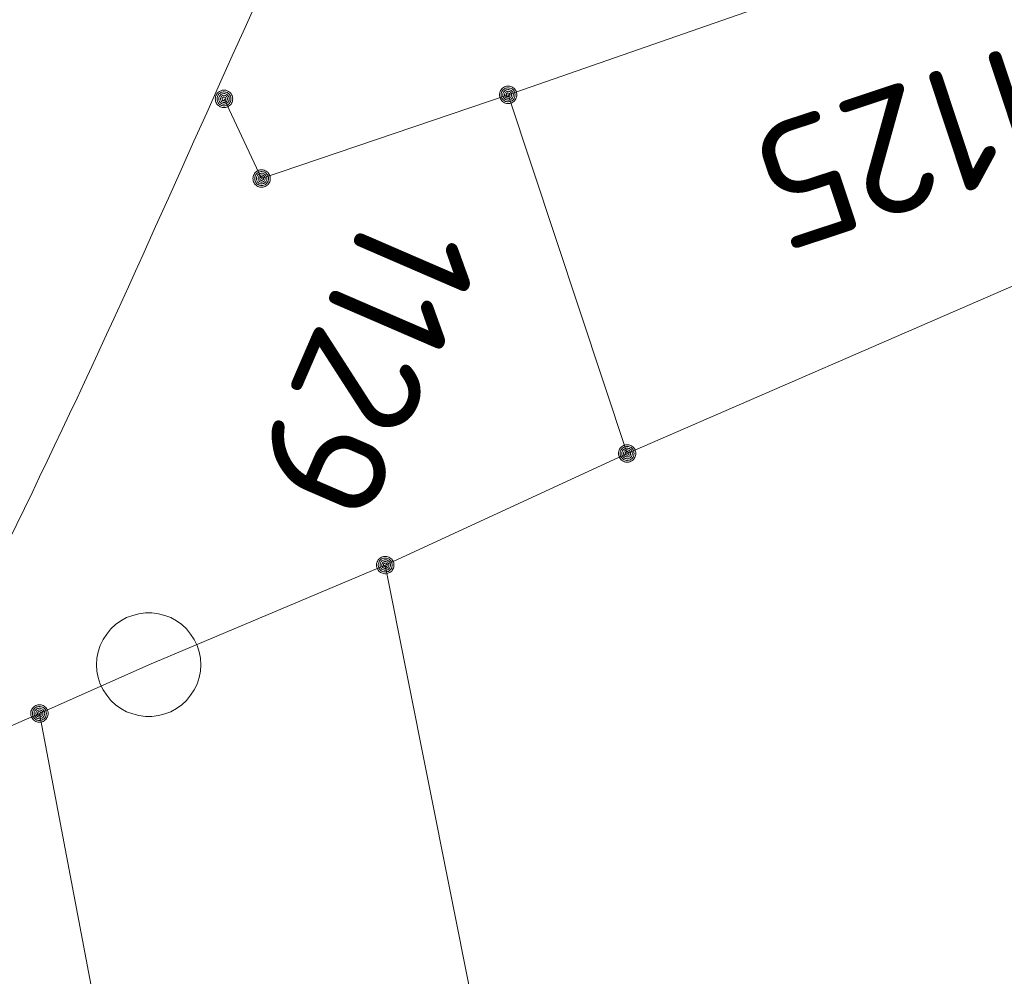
# Model space of a CAD drawing. Header units: metres. Extents: x 3425540 to 3446143, y 5432760 to 5444637.
# Tile 441 of 656: x 3436772 to 3436786, y 5443334 to 5443348. Entities that reach past the tile are written whole.
import ezdxf
from ezdxf.enums import TextEntityAlignment as Align

# ---------------------------------------------------------------- set-up
doc = ezdxf.new("R2010")
doc.units = ezdxf.units.M
doc.layers.add('B_Bestand', color=9, linetype='Continuous', lineweight=18)
doc.layers.add('B_Flurgrenzen', color=9, linetype='Continuous', lineweight=18)
doc.styles.get("Standard").update_dxf_attribs({"font": 'isocpeur.ttf'})

msp = doc.modelspace()

# ---------------------------------------------------------------- linework, layer by layer
at = {"layer": 'B_Bestand'}
msp.add_open_spline([(3436785.637, 5443371.007), (3436781.716, 5443362.273), (3436777.796, 5443353.539), (3436773.875, 5443344.805), (3436771.678, 5443339.911), (3436769.14, 5443335.177), (3436766.843, 5443330.328), (3436763.016, 5443322.252), (3436759.121, 5443314.205), (3436755.547, 5443306.014), (3436754.904, 5443304.541), (3436754.261, 5443303.067), (3436753.618, 5443301.593)], degree=3, knots=[0, 0, 0, 0, 0.375688, 0.375688, 0.375688, 0.586214, 0.586214, 0.586214, 0.936905, 0.936905, 0.936905, 1, 1, 1, 1], dxfattribs=at)
at = {"layer": 'B_Flurgrenzen'}
for p, q in [((3436779.127, 5443347.11), (3436782.972, 5443348.449)), ((3436775.042, 5443347.052), (3436775.583, 5443345.906)), ((3436775.583, 5443345.906), (3436779.127, 5443347.11)), ((3436779.127, 5443347.11), (3436780.838, 5443341.952)), ((3436780.838, 5443341.952), (3436787.05, 5443344.654)), ((3436777.361, 5443340.347), (3436780.838, 5443341.952)), ((3436773.959, 5443338.914), (3436777.361, 5443340.347)), ((3436777.361, 5443340.347), (3436786.009, 5443296.874)), ((3436772.388, 5443338.212), (3436773.959, 5443338.914)), ((3436771.022, 5443337.621), (3436772.388, 5443338.212)), ((3436779.816, 5443299.169), (3436772.388, 5443338.212))]:
    msp.add_line(p, q, dxfattribs=at)
for points in [[(3436775.167, 5443347.052), (3436775.166, 5443347.068), (3436775.163, 5443347.083), (3436775.158, 5443347.098), (3436775.151, 5443347.112), (3436775.143, 5443347.126), (3436775.134, 5443347.138), (3436775.122, 5443347.148), (3436775.109, 5443347.157), (3436775.095, 5443347.165), (3436775.08, 5443347.171), (3436775.066, 5443347.175), (3436775.05, 5443347.177), (3436775.034, 5443347.177), (3436775.018, 5443347.175), (3436775.004, 5443347.171), (3436774.989, 5443347.165), (3436774.975, 5443347.157), (3436774.962, 5443347.148), (3436774.95, 5443347.138), (3436774.941, 5443347.126), (3436774.933, 5443347.112), (3436774.926, 5443347.098), (3436774.921, 5443347.083), (3436774.918, 5443347.068), (3436774.917, 5443347.052), (3436774.918, 5443347.036), (3436774.921, 5443347.021), (3436774.926, 5443347.006), (3436774.933, 5443346.992), (3436774.941, 5443346.978), (3436774.95, 5443346.966), (3436774.962, 5443346.956), (3436774.975, 5443346.947), (3436774.989, 5443346.939), (3436775.004, 5443346.933), (3436775.018, 5443346.929), (3436775.034, 5443346.927), (3436775.05, 5443346.927), (3436775.066, 5443346.929), (3436775.08, 5443346.933), (3436775.095, 5443346.939), (3436775.109, 5443346.947), (3436775.122, 5443346.956), (3436775.134, 5443346.966), (3436775.143, 5443346.978), (3436775.151, 5443346.992), (3436775.158, 5443347.006), (3436775.163, 5443347.021), (3436775.166, 5443347.036), (3436775.167, 5443347.052)], [(3436779.252, 5443347.11), (3436779.251, 5443347.126), (3436779.248, 5443347.141), (3436779.243, 5443347.156), (3436779.236, 5443347.17), (3436779.228, 5443347.184), (3436779.219, 5443347.196), (3436779.207, 5443347.206), (3436779.194, 5443347.215), (3436779.18, 5443347.223), (3436779.165, 5443347.229), (3436779.151, 5443347.233), (3436779.135, 5443347.235), (3436779.119, 5443347.235), (3436779.103, 5443347.233), (3436779.089, 5443347.229), (3436779.074, 5443347.223), (3436779.06, 5443347.215), (3436779.047, 5443347.206), (3436779.035, 5443347.196), (3436779.026, 5443347.184), (3436779.018, 5443347.17), (3436779.011, 5443347.156), (3436779.006, 5443347.141), (3436779.003, 5443347.126), (3436779.002, 5443347.11), (3436779.003, 5443347.094), (3436779.006, 5443347.079), (3436779.011, 5443347.064), (3436779.018, 5443347.05), (3436779.026, 5443347.036), (3436779.035, 5443347.024), (3436779.047, 5443347.014), (3436779.06, 5443347.005), (3436779.074, 5443346.997), (3436779.089, 5443346.991), (3436779.103, 5443346.987), (3436779.119, 5443346.985), (3436779.135, 5443346.985), (3436779.151, 5443346.987), (3436779.165, 5443346.991), (3436779.18, 5443346.997), (3436779.194, 5443347.005), (3436779.207, 5443347.014), (3436779.219, 5443347.024), (3436779.228, 5443347.036), (3436779.236, 5443347.05), (3436779.243, 5443347.064), (3436779.248, 5443347.079), (3436779.251, 5443347.094), (3436779.252, 5443347.11)], [(3436779.227, 5443347.11), (3436779.226, 5443347.124), (3436779.223, 5443347.138), (3436779.219, 5443347.15), (3436779.213, 5443347.163), (3436779.204, 5443347.175), (3436779.194, 5443347.185), (3436779.183, 5443347.194), (3436779.171, 5443347.201), (3436779.158, 5443347.205), (3436779.145, 5443347.208), (3436779.131, 5443347.21), (3436779.116, 5443347.209), (3436779.102, 5443347.207), (3436779.09, 5443347.204), (3436779.077, 5443347.197), (3436779.065, 5443347.189), (3436779.055, 5443347.18), (3436779.045, 5443347.169), (3436779.038, 5443347.157), (3436779.033, 5443347.144), (3436779.029, 5443347.131), (3436779.027, 5443347.117), (3436779.027, 5443347.103), (3436779.029, 5443347.089), (3436779.033, 5443347.076), (3436779.038, 5443347.063), (3436779.045, 5443347.051), (3436779.055, 5443347.04), (3436779.065, 5443347.031), (3436779.077, 5443347.023), (3436779.09, 5443347.016), (3436779.102, 5443347.013), (3436779.116, 5443347.011), (3436779.131, 5443347.01), (3436779.145, 5443347.012), (3436779.158, 5443347.015), (3436779.171, 5443347.019), (3436779.183, 5443347.026), (3436779.194, 5443347.035), (3436779.204, 5443347.045), (3436779.213, 5443347.057), (3436779.219, 5443347.07), (3436779.223, 5443347.082), (3436779.226, 5443347.096), (3436779.227, 5443347.11)], [(3436779.203, 5443347.11), (3436779.202, 5443347.122), (3436779.199, 5443347.134), (3436779.194, 5443347.145), (3436779.188, 5443347.155), (3436779.179, 5443347.165), (3436779.17, 5443347.172), (3436779.159, 5443347.179), (3436779.148, 5443347.183), (3436779.136, 5443347.185), (3436779.124, 5443347.186), (3436779.112, 5443347.184), (3436779.1, 5443347.181), (3436779.09, 5443347.176), (3436779.079, 5443347.169), (3436779.07, 5443347.16), (3436779.063, 5443347.15), (3436779.057, 5443347.14), (3436779.053, 5443347.128), (3436779.051, 5443347.116), (3436779.051, 5443347.104), (3436779.053, 5443347.092), (3436779.057, 5443347.08), (3436779.063, 5443347.07), (3436779.07, 5443347.06), (3436779.079, 5443347.051), (3436779.089, 5443347.044), (3436779.1, 5443347.039), (3436779.112, 5443347.036), (3436779.124, 5443347.034), (3436779.136, 5443347.035), (3436779.148, 5443347.037), (3436779.159, 5443347.041), (3436779.17, 5443347.048), (3436779.179, 5443347.055), (3436779.188, 5443347.065), (3436779.194, 5443347.075), (3436779.199, 5443347.086), (3436779.202, 5443347.098), (3436779.203, 5443347.11)], [(3436775.142, 5443347.052), (3436775.141, 5443347.066), (3436775.138, 5443347.08), (3436775.134, 5443347.092), (3436775.128, 5443347.105), (3436775.119, 5443347.117), (3436775.109, 5443347.127), (3436775.098, 5443347.136), (3436775.086, 5443347.143), (3436775.073, 5443347.147), (3436775.06, 5443347.15), (3436775.046, 5443347.152), (3436775.031, 5443347.151), (3436775.017, 5443347.149), (3436775.005, 5443347.146), (3436774.992, 5443347.139), (3436774.98, 5443347.131), (3436774.97, 5443347.122), (3436774.96, 5443347.111), (3436774.953, 5443347.099), (3436774.948, 5443347.086), (3436774.944, 5443347.073), (3436774.942, 5443347.059), (3436774.942, 5443347.045), (3436774.944, 5443347.031), (3436774.948, 5443347.018), (3436774.953, 5443347.005), (3436774.96, 5443346.993), (3436774.97, 5443346.982), (3436774.98, 5443346.973), (3436774.992, 5443346.965), (3436775.005, 5443346.958), (3436775.017, 5443346.955), (3436775.031, 5443346.953), (3436775.046, 5443346.952), (3436775.06, 5443346.954), (3436775.073, 5443346.957), (3436775.086, 5443346.961), (3436775.098, 5443346.968), (3436775.109, 5443346.977), (3436775.119, 5443346.987), (3436775.128, 5443346.999), (3436775.134, 5443347.012), (3436775.138, 5443347.024), (3436775.141, 5443347.038), (3436775.142, 5443347.052)], [(3436775.118, 5443347.052), (3436775.117, 5443347.064), (3436775.114, 5443347.076), (3436775.109, 5443347.087), (3436775.103, 5443347.097), (3436775.094, 5443347.107), (3436775.085, 5443347.114), (3436775.074, 5443347.121), (3436775.063, 5443347.125), (3436775.051, 5443347.127), (3436775.039, 5443347.128), (3436775.027, 5443347.126), (3436775.015, 5443347.123), (3436775.005, 5443347.118), (3436774.994, 5443347.111), (3436774.985, 5443347.102), (3436774.978, 5443347.092), (3436774.972, 5443347.082), (3436774.968, 5443347.07), (3436774.966, 5443347.058), (3436774.966, 5443347.046), (3436774.968, 5443347.034), (3436774.972, 5443347.022), (3436774.978, 5443347.012), (3436774.985, 5443347.002), (3436774.994, 5443346.993), (3436775.004, 5443346.986), (3436775.015, 5443346.981), (3436775.027, 5443346.978), (3436775.039, 5443346.976), (3436775.051, 5443346.977), (3436775.063, 5443346.979), (3436775.074, 5443346.983), (3436775.085, 5443346.99), (3436775.094, 5443346.997), (3436775.103, 5443347.007), (3436775.109, 5443347.017), (3436775.114, 5443347.028), (3436775.117, 5443347.04), (3436775.118, 5443347.052)], [(3436775.093, 5443347.052), (3436775.092, 5443347.062), (3436775.089, 5443347.072), (3436775.084, 5443347.081), (3436775.078, 5443347.088), (3436775.071, 5443347.094), (3436775.062, 5443347.099), (3436775.052, 5443347.102), (3436775.042, 5443347.103), (3436775.032, 5443347.102), (3436775.022, 5443347.099), (3436775.013, 5443347.094), (3436775.006, 5443347.088), (3436775, 5443347.081), (3436774.995, 5443347.072), (3436774.992, 5443347.062), (3436774.991, 5443347.052), (3436774.992, 5443347.042), (3436774.995, 5443347.032), (3436775, 5443347.023), (3436775.006, 5443347.016), (3436775.013, 5443347.01), (3436775.022, 5443347.005), (3436775.032, 5443347.002), (3436775.042, 5443347.001), (3436775.052, 5443347.002), (3436775.062, 5443347.005), (3436775.071, 5443347.01), (3436775.078, 5443347.016), (3436775.084, 5443347.023), (3436775.089, 5443347.032), (3436775.092, 5443347.042), (3436775.093, 5443347.052)], [(3436775.069, 5443347.052), (3436775.068, 5443347.059), (3436775.065, 5443347.066), (3436775.06, 5443347.072), (3436775.054, 5443347.076), (3436775.047, 5443347.078), (3436775.04, 5443347.079), (3436775.033, 5443347.077), (3436775.026, 5443347.074), (3436775.021, 5443347.069), (3436775.017, 5443347.063), (3436775.015, 5443347.056), (3436775.015, 5443347.048), (3436775.017, 5443347.041), (3436775.021, 5443347.035), (3436775.026, 5443347.03), (3436775.033, 5443347.027), (3436775.04, 5443347.025), (3436775.047, 5443347.026), (3436775.054, 5443347.028), (3436775.06, 5443347.032), (3436775.065, 5443347.038), (3436775.068, 5443347.045), (3436775.069, 5443347.052)], [(3436779.178, 5443347.11), (3436779.177, 5443347.12), (3436779.174, 5443347.13), (3436779.169, 5443347.139), (3436779.163, 5443347.146), (3436779.156, 5443347.152), (3436779.147, 5443347.157), (3436779.137, 5443347.16), (3436779.127, 5443347.161), (3436779.117, 5443347.16), (3436779.107, 5443347.157), (3436779.098, 5443347.152), (3436779.091, 5443347.146), (3436779.085, 5443347.139), (3436779.08, 5443347.13), (3436779.077, 5443347.12), (3436779.076, 5443347.11), (3436779.077, 5443347.1), (3436779.08, 5443347.09), (3436779.085, 5443347.081), (3436779.091, 5443347.074), (3436779.098, 5443347.068), (3436779.107, 5443347.063), (3436779.117, 5443347.06), (3436779.127, 5443347.059), (3436779.137, 5443347.06), (3436779.147, 5443347.063), (3436779.156, 5443347.068), (3436779.163, 5443347.074), (3436779.169, 5443347.081), (3436779.174, 5443347.09), (3436779.177, 5443347.1), (3436779.178, 5443347.11)], [(3436779.154, 5443347.11), (3436779.153, 5443347.117), (3436779.15, 5443347.124), (3436779.145, 5443347.13), (3436779.139, 5443347.134), (3436779.132, 5443347.136), (3436779.125, 5443347.137), (3436779.118, 5443347.135), (3436779.111, 5443347.132), (3436779.106, 5443347.127), (3436779.102, 5443347.121), (3436779.1, 5443347.114), (3436779.1, 5443347.106), (3436779.102, 5443347.099), (3436779.106, 5443347.093), (3436779.111, 5443347.088), (3436779.118, 5443347.085), (3436779.125, 5443347.083), (3436779.132, 5443347.084), (3436779.139, 5443347.086), (3436779.145, 5443347.09), (3436779.15, 5443347.096), (3436779.153, 5443347.103), (3436779.154, 5443347.11)], [(3436775.708, 5443345.906), (3436775.707, 5443345.922), (3436775.704, 5443345.937), (3436775.699, 5443345.952), (3436775.692, 5443345.966), (3436775.684, 5443345.98), (3436775.675, 5443345.992), (3436775.663, 5443346.002), (3436775.65, 5443346.011), (3436775.636, 5443346.019), (3436775.621, 5443346.025), (3436775.607, 5443346.029), (3436775.591, 5443346.031), (3436775.575, 5443346.031), (3436775.559, 5443346.029), (3436775.545, 5443346.025), (3436775.53, 5443346.019), (3436775.516, 5443346.011), (3436775.503, 5443346.002), (3436775.491, 5443345.992), (3436775.482, 5443345.98), (3436775.474, 5443345.966), (3436775.467, 5443345.952), (3436775.462, 5443345.937), (3436775.459, 5443345.922), (3436775.458, 5443345.906), (3436775.459, 5443345.89), (3436775.462, 5443345.875), (3436775.467, 5443345.86), (3436775.474, 5443345.846), (3436775.482, 5443345.832), (3436775.491, 5443345.82), (3436775.503, 5443345.81), (3436775.516, 5443345.801), (3436775.53, 5443345.793), (3436775.545, 5443345.787), (3436775.559, 5443345.783), (3436775.575, 5443345.781), (3436775.591, 5443345.781), (3436775.607, 5443345.783), (3436775.621, 5443345.787), (3436775.636, 5443345.793), (3436775.65, 5443345.801), (3436775.663, 5443345.81), (3436775.675, 5443345.82), (3436775.684, 5443345.832), (3436775.692, 5443345.846), (3436775.699, 5443345.86), (3436775.704, 5443345.875), (3436775.707, 5443345.89), (3436775.708, 5443345.906)], [(3436775.683, 5443345.906), (3436775.682, 5443345.92), (3436775.679, 5443345.934), (3436775.675, 5443345.946), (3436775.669, 5443345.959), (3436775.66, 5443345.971), (3436775.65, 5443345.981), (3436775.639, 5443345.99), (3436775.627, 5443345.997), (3436775.614, 5443346.001), (3436775.601, 5443346.004), (3436775.587, 5443346.006), (3436775.572, 5443346.005), (3436775.558, 5443346.003), (3436775.546, 5443346), (3436775.533, 5443345.993), (3436775.521, 5443345.985), (3436775.511, 5443345.976), (3436775.501, 5443345.965), (3436775.494, 5443345.953), (3436775.489, 5443345.94), (3436775.485, 5443345.927), (3436775.483, 5443345.913), (3436775.483, 5443345.899), (3436775.485, 5443345.885), (3436775.489, 5443345.872), (3436775.494, 5443345.859), (3436775.501, 5443345.847), (3436775.511, 5443345.836), (3436775.521, 5443345.827), (3436775.533, 5443345.819), (3436775.546, 5443345.812), (3436775.558, 5443345.809), (3436775.572, 5443345.807), (3436775.587, 5443345.806), (3436775.601, 5443345.808), (3436775.614, 5443345.811), (3436775.627, 5443345.815), (3436775.639, 5443345.822), (3436775.65, 5443345.831), (3436775.66, 5443345.841), (3436775.669, 5443345.853), (3436775.675, 5443345.866), (3436775.679, 5443345.878), (3436775.682, 5443345.892), (3436775.683, 5443345.906)], [(3436775.659, 5443345.906), (3436775.658, 5443345.918), (3436775.655, 5443345.93), (3436775.65, 5443345.941), (3436775.644, 5443345.951), (3436775.635, 5443345.961), (3436775.626, 5443345.968), (3436775.615, 5443345.975), (3436775.604, 5443345.979), (3436775.592, 5443345.981), (3436775.58, 5443345.982), (3436775.568, 5443345.98), (3436775.556, 5443345.977), (3436775.546, 5443345.972), (3436775.535, 5443345.965), (3436775.526, 5443345.956), (3436775.519, 5443345.946), (3436775.513, 5443345.936), (3436775.509, 5443345.924), (3436775.507, 5443345.912), (3436775.507, 5443345.9), (3436775.509, 5443345.888), (3436775.513, 5443345.876), (3436775.519, 5443345.866), (3436775.526, 5443345.856), (3436775.535, 5443345.847), (3436775.545, 5443345.84), (3436775.556, 5443345.835), (3436775.568, 5443345.832), (3436775.58, 5443345.83), (3436775.592, 5443345.831), (3436775.604, 5443345.833), (3436775.615, 5443345.837), (3436775.626, 5443345.844), (3436775.635, 5443345.851), (3436775.644, 5443345.861), (3436775.65, 5443345.871), (3436775.655, 5443345.882), (3436775.658, 5443345.894), (3436775.659, 5443345.906)], [(3436775.634, 5443345.906), (3436775.633, 5443345.916), (3436775.63, 5443345.926), (3436775.625, 5443345.935), (3436775.619, 5443345.942), (3436775.612, 5443345.948), (3436775.603, 5443345.953), (3436775.593, 5443345.956), (3436775.583, 5443345.957), (3436775.573, 5443345.956), (3436775.563, 5443345.953), (3436775.554, 5443345.948), (3436775.547, 5443345.942), (3436775.541, 5443345.935), (3436775.536, 5443345.926), (3436775.533, 5443345.916), (3436775.532, 5443345.906), (3436775.533, 5443345.896), (3436775.536, 5443345.886), (3436775.541, 5443345.877), (3436775.547, 5443345.87), (3436775.554, 5443345.864), (3436775.563, 5443345.859), (3436775.573, 5443345.856), (3436775.583, 5443345.855), (3436775.593, 5443345.856), (3436775.603, 5443345.859), (3436775.612, 5443345.864), (3436775.619, 5443345.87), (3436775.625, 5443345.877), (3436775.63, 5443345.886), (3436775.633, 5443345.896), (3436775.634, 5443345.906)], [(3436775.61, 5443345.906), (3436775.609, 5443345.913), (3436775.606, 5443345.92), (3436775.601, 5443345.926), (3436775.595, 5443345.93), (3436775.588, 5443345.932), (3436775.581, 5443345.933), (3436775.574, 5443345.931), (3436775.567, 5443345.928), (3436775.562, 5443345.923), (3436775.558, 5443345.917), (3436775.556, 5443345.91), (3436775.556, 5443345.902), (3436775.558, 5443345.895), (3436775.562, 5443345.889), (3436775.567, 5443345.884), (3436775.574, 5443345.881), (3436775.581, 5443345.879), (3436775.588, 5443345.88), (3436775.595, 5443345.882), (3436775.601, 5443345.886), (3436775.606, 5443345.892), (3436775.609, 5443345.899), (3436775.61, 5443345.906)], [(3436780.963, 5443341.952), (3436780.962, 5443341.968), (3436780.959, 5443341.983), (3436780.954, 5443341.998), (3436780.947, 5443342.012), (3436780.939, 5443342.026), (3436780.93, 5443342.038), (3436780.918, 5443342.048), (3436780.905, 5443342.057), (3436780.891, 5443342.065), (3436780.876, 5443342.071), (3436780.862, 5443342.075), (3436780.846, 5443342.077), (3436780.83, 5443342.077), (3436780.814, 5443342.075), (3436780.8, 5443342.071), (3436780.785, 5443342.065), (3436780.771, 5443342.057), (3436780.758, 5443342.048), (3436780.746, 5443342.038), (3436780.737, 5443342.026), (3436780.729, 5443342.012), (3436780.722, 5443341.998), (3436780.717, 5443341.983), (3436780.714, 5443341.968), (3436780.713, 5443341.952), (3436780.714, 5443341.936), (3436780.717, 5443341.921), (3436780.722, 5443341.906), (3436780.729, 5443341.892), (3436780.737, 5443341.878), (3436780.746, 5443341.866), (3436780.758, 5443341.856), (3436780.771, 5443341.847), (3436780.785, 5443341.839), (3436780.8, 5443341.833), (3436780.814, 5443341.829), (3436780.83, 5443341.827), (3436780.846, 5443341.827), (3436780.862, 5443341.829), (3436780.876, 5443341.833), (3436780.891, 5443341.839), (3436780.905, 5443341.847), (3436780.918, 5443341.856), (3436780.93, 5443341.866), (3436780.939, 5443341.878), (3436780.947, 5443341.892), (3436780.954, 5443341.906), (3436780.959, 5443341.921), (3436780.962, 5443341.936), (3436780.963, 5443341.952)], [(3436780.938, 5443341.952), (3436780.937, 5443341.966), (3436780.934, 5443341.98), (3436780.93, 5443341.992), (3436780.924, 5443342.005), (3436780.915, 5443342.017), (3436780.905, 5443342.027), (3436780.894, 5443342.036), (3436780.882, 5443342.043), (3436780.869, 5443342.047), (3436780.856, 5443342.05), (3436780.842, 5443342.052), (3436780.827, 5443342.051), (3436780.813, 5443342.049), (3436780.801, 5443342.046), (3436780.788, 5443342.039), (3436780.776, 5443342.031), (3436780.766, 5443342.022), (3436780.756, 5443342.011), (3436780.749, 5443341.999), (3436780.744, 5443341.986), (3436780.74, 5443341.973), (3436780.738, 5443341.959), (3436780.738, 5443341.945), (3436780.74, 5443341.931), (3436780.744, 5443341.918), (3436780.749, 5443341.905), (3436780.756, 5443341.893), (3436780.766, 5443341.882), (3436780.776, 5443341.873), (3436780.788, 5443341.865), (3436780.801, 5443341.858), (3436780.813, 5443341.855), (3436780.827, 5443341.853), (3436780.842, 5443341.852), (3436780.856, 5443341.854), (3436780.869, 5443341.857), (3436780.882, 5443341.861), (3436780.894, 5443341.868), (3436780.905, 5443341.877), (3436780.915, 5443341.887), (3436780.924, 5443341.899), (3436780.93, 5443341.912), (3436780.934, 5443341.924), (3436780.937, 5443341.938), (3436780.938, 5443341.952)], [(3436780.914, 5443341.952), (3436780.913, 5443341.964), (3436780.91, 5443341.976), (3436780.905, 5443341.987), (3436780.899, 5443341.997), (3436780.89, 5443342.007), (3436780.881, 5443342.014), (3436780.87, 5443342.021), (3436780.859, 5443342.025), (3436780.847, 5443342.027), (3436780.835, 5443342.028), (3436780.823, 5443342.026), (3436780.811, 5443342.023), (3436780.801, 5443342.018), (3436780.79, 5443342.011), (3436780.781, 5443342.002), (3436780.774, 5443341.992), (3436780.768, 5443341.982), (3436780.764, 5443341.97), (3436780.762, 5443341.958), (3436780.762, 5443341.946), (3436780.764, 5443341.934), (3436780.768, 5443341.922), (3436780.774, 5443341.912), (3436780.781, 5443341.902), (3436780.79, 5443341.893), (3436780.8, 5443341.886), (3436780.811, 5443341.881), (3436780.823, 5443341.878), (3436780.835, 5443341.876), (3436780.847, 5443341.877), (3436780.859, 5443341.879), (3436780.87, 5443341.883), (3436780.881, 5443341.89), (3436780.89, 5443341.897), (3436780.899, 5443341.907), (3436780.905, 5443341.917), (3436780.91, 5443341.928), (3436780.913, 5443341.94), (3436780.914, 5443341.952)], [(3436780.889, 5443341.952), (3436780.888, 5443341.962), (3436780.885, 5443341.972), (3436780.88, 5443341.981), (3436780.874, 5443341.988), (3436780.867, 5443341.994), (3436780.858, 5443341.999), (3436780.848, 5443342.002), (3436780.838, 5443342.003), (3436780.828, 5443342.002), (3436780.818, 5443341.999), (3436780.809, 5443341.994), (3436780.802, 5443341.988), (3436780.796, 5443341.981), (3436780.791, 5443341.972), (3436780.788, 5443341.962), (3436780.787, 5443341.952), (3436780.788, 5443341.942), (3436780.791, 5443341.932), (3436780.796, 5443341.923), (3436780.802, 5443341.916), (3436780.809, 5443341.91), (3436780.818, 5443341.905), (3436780.828, 5443341.902), (3436780.838, 5443341.901), (3436780.848, 5443341.902), (3436780.858, 5443341.905), (3436780.867, 5443341.91), (3436780.874, 5443341.916), (3436780.88, 5443341.923), (3436780.885, 5443341.932), (3436780.888, 5443341.942), (3436780.889, 5443341.952)], [(3436780.865, 5443341.952), (3436780.864, 5443341.959), (3436780.861, 5443341.966), (3436780.856, 5443341.972), (3436780.85, 5443341.976), (3436780.843, 5443341.978), (3436780.836, 5443341.979), (3436780.829, 5443341.977), (3436780.822, 5443341.974), (3436780.817, 5443341.969), (3436780.813, 5443341.963), (3436780.811, 5443341.956), (3436780.811, 5443341.948), (3436780.813, 5443341.941), (3436780.817, 5443341.935), (3436780.822, 5443341.93), (3436780.829, 5443341.927), (3436780.836, 5443341.925), (3436780.843, 5443341.926), (3436780.85, 5443341.928), (3436780.856, 5443341.932), (3436780.861, 5443341.938), (3436780.864, 5443341.945), (3436780.865, 5443341.952)], [(3436777.486, 5443340.347), (3436777.485, 5443340.363), (3436777.482, 5443340.378), (3436777.477, 5443340.393), (3436777.47, 5443340.407), (3436777.462, 5443340.421), (3436777.453, 5443340.433), (3436777.441, 5443340.443), (3436777.428, 5443340.452), (3436777.414, 5443340.46), (3436777.399, 5443340.466), (3436777.385, 5443340.47), (3436777.369, 5443340.472), (3436777.353, 5443340.472), (3436777.337, 5443340.47), (3436777.323, 5443340.466), (3436777.308, 5443340.46), (3436777.294, 5443340.452), (3436777.281, 5443340.443), (3436777.269, 5443340.433), (3436777.26, 5443340.421), (3436777.252, 5443340.407), (3436777.245, 5443340.393), (3436777.24, 5443340.378), (3436777.237, 5443340.363), (3436777.236, 5443340.347), (3436777.237, 5443340.331), (3436777.24, 5443340.316), (3436777.245, 5443340.301), (3436777.252, 5443340.287), (3436777.26, 5443340.273), (3436777.269, 5443340.261), (3436777.281, 5443340.251), (3436777.294, 5443340.242), (3436777.308, 5443340.234), (3436777.323, 5443340.228), (3436777.337, 5443340.224), (3436777.353, 5443340.222), (3436777.369, 5443340.222), (3436777.385, 5443340.224), (3436777.399, 5443340.228), (3436777.414, 5443340.234), (3436777.428, 5443340.242), (3436777.441, 5443340.251), (3436777.453, 5443340.261), (3436777.462, 5443340.273), (3436777.47, 5443340.287), (3436777.477, 5443340.301), (3436777.482, 5443340.316), (3436777.485, 5443340.331), (3436777.486, 5443340.347)], [(3436777.461, 5443340.347), (3436777.46, 5443340.361), (3436777.457, 5443340.375), (3436777.453, 5443340.387), (3436777.447, 5443340.4), (3436777.438, 5443340.412), (3436777.428, 5443340.422), (3436777.417, 5443340.431), (3436777.405, 5443340.438), (3436777.392, 5443340.442), (3436777.379, 5443340.445), (3436777.365, 5443340.447), (3436777.35, 5443340.446), (3436777.336, 5443340.444), (3436777.324, 5443340.441), (3436777.311, 5443340.434), (3436777.299, 5443340.426), (3436777.289, 5443340.417), (3436777.279, 5443340.406), (3436777.272, 5443340.394), (3436777.267, 5443340.381), (3436777.263, 5443340.368), (3436777.261, 5443340.354), (3436777.261, 5443340.34), (3436777.263, 5443340.326), (3436777.267, 5443340.313), (3436777.272, 5443340.3), (3436777.279, 5443340.288), (3436777.289, 5443340.277), (3436777.299, 5443340.268), (3436777.311, 5443340.26), (3436777.324, 5443340.253), (3436777.336, 5443340.25), (3436777.35, 5443340.248), (3436777.365, 5443340.247), (3436777.379, 5443340.249), (3436777.392, 5443340.252), (3436777.405, 5443340.256), (3436777.417, 5443340.263), (3436777.428, 5443340.272), (3436777.438, 5443340.282), (3436777.447, 5443340.294), (3436777.453, 5443340.307), (3436777.457, 5443340.319), (3436777.46, 5443340.333), (3436777.461, 5443340.347)], [(3436777.437, 5443340.347), (3436777.436, 5443340.359), (3436777.433, 5443340.371), (3436777.428, 5443340.382), (3436777.422, 5443340.392), (3436777.413, 5443340.402), (3436777.404, 5443340.409), (3436777.393, 5443340.416), (3436777.382, 5443340.42), (3436777.37, 5443340.422), (3436777.358, 5443340.423), (3436777.346, 5443340.421), (3436777.334, 5443340.418), (3436777.324, 5443340.413), (3436777.313, 5443340.406), (3436777.304, 5443340.397), (3436777.297, 5443340.387), (3436777.291, 5443340.377), (3436777.287, 5443340.365), (3436777.285, 5443340.353), (3436777.285, 5443340.341), (3436777.287, 5443340.329), (3436777.291, 5443340.317), (3436777.297, 5443340.307), (3436777.304, 5443340.297), (3436777.313, 5443340.288), (3436777.323, 5443340.281), (3436777.334, 5443340.276), (3436777.346, 5443340.273), (3436777.358, 5443340.271), (3436777.37, 5443340.272), (3436777.382, 5443340.274), (3436777.393, 5443340.278), (3436777.404, 5443340.285), (3436777.413, 5443340.292), (3436777.422, 5443340.302), (3436777.428, 5443340.312), (3436777.433, 5443340.323), (3436777.436, 5443340.335), (3436777.437, 5443340.347)], [(3436777.412, 5443340.347), (3436777.411, 5443340.357), (3436777.408, 5443340.367), (3436777.403, 5443340.376), (3436777.397, 5443340.383), (3436777.39, 5443340.389), (3436777.381, 5443340.394), (3436777.371, 5443340.397), (3436777.361, 5443340.398), (3436777.351, 5443340.397), (3436777.341, 5443340.394), (3436777.332, 5443340.389), (3436777.325, 5443340.383), (3436777.319, 5443340.376), (3436777.314, 5443340.367), (3436777.311, 5443340.357), (3436777.31, 5443340.347), (3436777.311, 5443340.337), (3436777.314, 5443340.327), (3436777.319, 5443340.318), (3436777.325, 5443340.311), (3436777.332, 5443340.305), (3436777.341, 5443340.3), (3436777.351, 5443340.297), (3436777.361, 5443340.296), (3436777.371, 5443340.297), (3436777.381, 5443340.3), (3436777.39, 5443340.305), (3436777.397, 5443340.311), (3436777.403, 5443340.318), (3436777.408, 5443340.327), (3436777.411, 5443340.337), (3436777.412, 5443340.347)], [(3436777.388, 5443340.347), (3436777.387, 5443340.354), (3436777.384, 5443340.361), (3436777.379, 5443340.367), (3436777.373, 5443340.371), (3436777.366, 5443340.373), (3436777.359, 5443340.374), (3436777.352, 5443340.372), (3436777.345, 5443340.369), (3436777.34, 5443340.364), (3436777.336, 5443340.358), (3436777.334, 5443340.351), (3436777.334, 5443340.343), (3436777.336, 5443340.336), (3436777.34, 5443340.33), (3436777.345, 5443340.325), (3436777.352, 5443340.322), (3436777.359, 5443340.32), (3436777.366, 5443340.321), (3436777.373, 5443340.323), (3436777.379, 5443340.327), (3436777.384, 5443340.333), (3436777.387, 5443340.34), (3436777.388, 5443340.347)], [(3436774.709, 5443338.914), (3436774.703, 5443339.008), (3436774.685, 5443339.097), (3436774.656, 5443339.192), (3436774.615, 5443339.274), (3436774.561, 5443339.351), (3436774.502, 5443339.428), (3436774.437, 5443339.493), (3436774.361, 5443339.546), (3436774.278, 5443339.593), (3436774.189, 5443339.623), (3436774.101, 5443339.646), (3436774.006, 5443339.658), (3436773.912, 5443339.658), (3436773.817, 5443339.646), (3436773.729, 5443339.623), (3436773.64, 5443339.593), (3436773.557, 5443339.546), (3436773.481, 5443339.493), (3436773.416, 5443339.428), (3436773.357, 5443339.351), (3436773.303, 5443339.274), (3436773.262, 5443339.192), (3436773.233, 5443339.097), (3436773.215, 5443339.008), (3436773.209, 5443338.914), (3436773.215, 5443338.82), (3436773.233, 5443338.731), (3436773.262, 5443338.636), (3436773.303, 5443338.554), (3436773.357, 5443338.477), (3436773.416, 5443338.4), (3436773.481, 5443338.335), (3436773.557, 5443338.282), (3436773.64, 5443338.235), (3436773.729, 5443338.205), (3436773.817, 5443338.182), (3436773.912, 5443338.17), (3436774.006, 5443338.17), (3436774.101, 5443338.182), (3436774.189, 5443338.205), (3436774.278, 5443338.235), (3436774.361, 5443338.282), (3436774.437, 5443338.335), (3436774.502, 5443338.4), (3436774.561, 5443338.477), (3436774.615, 5443338.554), (3436774.656, 5443338.636), (3436774.685, 5443338.731), (3436774.703, 5443338.82), (3436774.709, 5443338.914)], [(3436772.513, 5443338.212), (3436772.512, 5443338.228), (3436772.509, 5443338.243), (3436772.504, 5443338.258), (3436772.497, 5443338.272), (3436772.489, 5443338.286), (3436772.48, 5443338.298), (3436772.468, 5443338.308), (3436772.455, 5443338.317), (3436772.441, 5443338.325), (3436772.426, 5443338.331), (3436772.412, 5443338.335), (3436772.396, 5443338.337), (3436772.38, 5443338.337), (3436772.364, 5443338.335), (3436772.35, 5443338.331), (3436772.335, 5443338.325), (3436772.321, 5443338.317), (3436772.308, 5443338.308), (3436772.296, 5443338.298), (3436772.287, 5443338.286), (3436772.279, 5443338.272), (3436772.272, 5443338.258), (3436772.267, 5443338.243), (3436772.264, 5443338.228), (3436772.263, 5443338.212), (3436772.264, 5443338.196), (3436772.267, 5443338.181), (3436772.272, 5443338.166), (3436772.279, 5443338.152), (3436772.287, 5443338.138), (3436772.296, 5443338.126), (3436772.308, 5443338.116), (3436772.321, 5443338.107), (3436772.335, 5443338.099), (3436772.35, 5443338.093), (3436772.364, 5443338.089), (3436772.38, 5443338.087), (3436772.396, 5443338.087), (3436772.412, 5443338.089), (3436772.426, 5443338.093), (3436772.441, 5443338.099), (3436772.455, 5443338.107), (3436772.468, 5443338.116), (3436772.48, 5443338.126), (3436772.489, 5443338.138), (3436772.497, 5443338.152), (3436772.504, 5443338.166), (3436772.509, 5443338.181), (3436772.512, 5443338.196), (3436772.513, 5443338.212)], [(3436772.488, 5443338.212), (3436772.487, 5443338.226), (3436772.484, 5443338.24), (3436772.48, 5443338.252), (3436772.474, 5443338.265), (3436772.465, 5443338.277), (3436772.455, 5443338.287), (3436772.444, 5443338.296), (3436772.432, 5443338.303), (3436772.419, 5443338.307), (3436772.406, 5443338.31), (3436772.392, 5443338.312), (3436772.377, 5443338.311), (3436772.363, 5443338.309), (3436772.351, 5443338.306), (3436772.338, 5443338.299), (3436772.326, 5443338.291), (3436772.316, 5443338.282), (3436772.306, 5443338.271), (3436772.299, 5443338.259), (3436772.294, 5443338.246), (3436772.29, 5443338.233), (3436772.288, 5443338.219), (3436772.288, 5443338.205), (3436772.29, 5443338.191), (3436772.294, 5443338.178), (3436772.299, 5443338.165), (3436772.306, 5443338.153), (3436772.316, 5443338.142), (3436772.326, 5443338.133), (3436772.338, 5443338.125), (3436772.351, 5443338.118), (3436772.363, 5443338.115), (3436772.377, 5443338.113), (3436772.392, 5443338.112), (3436772.406, 5443338.114), (3436772.419, 5443338.117), (3436772.432, 5443338.121), (3436772.444, 5443338.128), (3436772.455, 5443338.137), (3436772.465, 5443338.147), (3436772.474, 5443338.159), (3436772.48, 5443338.172), (3436772.484, 5443338.184), (3436772.487, 5443338.198), (3436772.488, 5443338.212)], [(3436772.464, 5443338.212), (3436772.463, 5443338.224), (3436772.46, 5443338.236), (3436772.455, 5443338.247), (3436772.449, 5443338.257), (3436772.44, 5443338.267), (3436772.431, 5443338.274), (3436772.42, 5443338.281), (3436772.409, 5443338.285), (3436772.397, 5443338.287), (3436772.385, 5443338.288), (3436772.373, 5443338.286), (3436772.361, 5443338.283), (3436772.351, 5443338.278), (3436772.34, 5443338.271), (3436772.331, 5443338.262), (3436772.324, 5443338.252), (3436772.318, 5443338.242), (3436772.314, 5443338.23), (3436772.312, 5443338.218), (3436772.312, 5443338.206), (3436772.314, 5443338.194), (3436772.318, 5443338.182), (3436772.324, 5443338.172), (3436772.331, 5443338.162), (3436772.34, 5443338.153), (3436772.35, 5443338.146), (3436772.361, 5443338.141), (3436772.373, 5443338.138), (3436772.385, 5443338.136), (3436772.397, 5443338.137), (3436772.409, 5443338.139), (3436772.42, 5443338.143), (3436772.431, 5443338.15), (3436772.44, 5443338.157), (3436772.449, 5443338.167), (3436772.455, 5443338.177), (3436772.46, 5443338.188), (3436772.463, 5443338.2), (3436772.464, 5443338.212)], [(3436772.439, 5443338.212), (3436772.438, 5443338.222), (3436772.435, 5443338.232), (3436772.43, 5443338.241), (3436772.424, 5443338.248), (3436772.417, 5443338.254), (3436772.408, 5443338.259), (3436772.398, 5443338.262), (3436772.388, 5443338.263), (3436772.378, 5443338.262), (3436772.368, 5443338.259), (3436772.359, 5443338.254), (3436772.352, 5443338.248), (3436772.346, 5443338.241), (3436772.341, 5443338.232), (3436772.338, 5443338.222), (3436772.337, 5443338.212), (3436772.338, 5443338.202), (3436772.341, 5443338.192), (3436772.346, 5443338.183), (3436772.352, 5443338.176), (3436772.359, 5443338.17), (3436772.368, 5443338.165), (3436772.378, 5443338.162), (3436772.388, 5443338.161), (3436772.398, 5443338.162), (3436772.408, 5443338.165), (3436772.417, 5443338.17), (3436772.424, 5443338.176), (3436772.43, 5443338.183), (3436772.435, 5443338.192), (3436772.438, 5443338.202), (3436772.439, 5443338.212)], [(3436772.415, 5443338.212), (3436772.414, 5443338.219), (3436772.411, 5443338.226), (3436772.406, 5443338.232), (3436772.4, 5443338.236), (3436772.393, 5443338.238), (3436772.386, 5443338.239), (3436772.379, 5443338.237), (3436772.372, 5443338.234), (3436772.367, 5443338.229), (3436772.363, 5443338.223), (3436772.361, 5443338.216), (3436772.361, 5443338.208), (3436772.363, 5443338.201), (3436772.367, 5443338.195), (3436772.372, 5443338.19), (3436772.379, 5443338.187), (3436772.386, 5443338.185), (3436772.393, 5443338.186), (3436772.4, 5443338.188), (3436772.406, 5443338.192), (3436772.411, 5443338.198), (3436772.414, 5443338.205), (3436772.415, 5443338.212)]]:
    msp.add_lwpolyline(points, dxfattribs=at)

# ---------------------------------------------------------------- texts
for s, rotation, p in [('1125', 198.3276, (3436784.846, 5443346.371)), ('1129', 246.6, (3436777.094, 5443343.209))]:
    msp.add_text(s, height=1.8, rotation=rotation, dxfattribs=at).set_placement(p, align=Align.MIDDLE)

doc.saveas('drawing.dxf')
